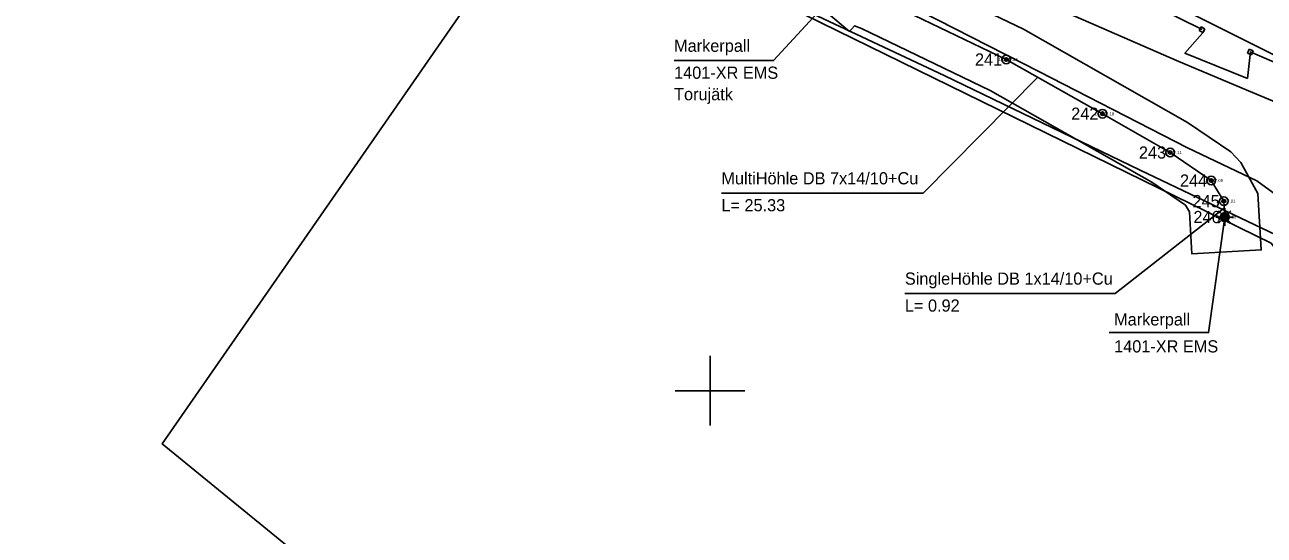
# Model space of a CAD drawing. Extents: x 532028 to 533559, y 6581810 to 6583914.
# Drawn here: x 533060.6 to 533131.8, y 6583191.7 to 6583221 of the extents above; entities that cross this region are included whole.
import ezdxf

# ---------------------------------------------------------------- set-up
doc = ezdxf.new("R2010")
doc.units = 0
for name, color, linetype in [('AED', 7, 'Continuous'), ('KOORDPUNKT', 7, 'Continuous'), ('MOOTKORG-EH2000', 7, 'Continuous'), ('MOOTMPUNKT', 7, 'Continuous'), ('MOOTNR', 7, 'Continuous'), ('MOOTPIIR', 7, 'Continuous'), ('PIIR', 7, 'Continuous'), ('SITRASS', 7, 'Continuous'), ('TEE', 7, 'Continuous'), ('VORK', 7, 'Continuous')]:
    doc.layers.add(name, color=color, linetype=linetype)

msp = doc.modelspace()

# ---------------------------------------------------------------- linework, layer by layer
at = {"layer": 'AED'}
for p, q in [((533128.269, 6583220.758), (533122.889, 6583223.446)), ((533128.215, 6583220.926), (533128.101, 6583220.703)), ((533128.101, 6583220.703), (533128.324, 6583220.59)), ((533128.215, 6583220.926), (533128.437, 6583220.812)), ((533128.437, 6583220.812), (533128.324, 6583220.59)), ((533130.972, 6583219.636), (533130.883, 6583219.402)), ((533130.883, 6583219.402), (533131.117, 6583219.313)), ((533130.972, 6583219.636), (533131.206, 6583219.546)), ((533131.206, 6583219.546), (533131.117, 6583219.313))]:
    msp.add_line(p, q, dxfattribs=at)
for points in [[(533035.268, 6583250.408), (533047.005, 6583245.074), (533056.916, 6583242.058), (533069.074, 6583238.168), (533081.283, 6583233.72), (533090.413, 6583229.175), (533102.397, 6583223.34), (533113.46, 6583218.118), (533124.709, 6583212.674), (533135.805, 6583207.392), (533135.46, 6583195.507)], [(533136.73, 6583216.882), (533134.862, 6583217.834), (533131.044, 6583219.474)]]:
    msp.add_lwpolyline(points, dxfattribs=at)
at = {"layer": 'KOORDPUNKT'}
for centre, radius in [((533117.021, 6583219.043), 0.25), ((533117.021, 6583219.043), 0.025), ((533117.021, 6583219.043), 0.0221), ((533117.021, 6583219.043), 0.0191), ((533117.021, 6583219.043), 0.0161), ((533117.021, 6583219.043), 0.0132), ((533117.021, 6583219.043), 0.0102), ((533117.021, 6583219.043), 0.00726), ((533117.021, 6583219.043), 0.0043), ((533122.549, 6583215.925), 0.25), ((533122.549, 6583215.925), 0.025), ((533122.549, 6583215.925), 0.0221), ((533122.549, 6583215.925), 0.0191), ((533122.549, 6583215.925), 0.0161), ((533122.549, 6583215.925), 0.0132), ((533122.549, 6583215.925), 0.0102), ((533122.549, 6583215.925), 0.00726), ((533122.549, 6583215.925), 0.0043), ((533126.438, 6583213.694), 0.25), ((533126.438, 6583213.694), 0.025), ((533126.438, 6583213.694), 0.0221), ((533126.438, 6583213.694), 0.0191), ((533126.438, 6583213.694), 0.0161), ((533126.438, 6583213.694), 0.0132), ((533126.438, 6583213.694), 0.0102), ((533126.438, 6583213.694), 0.00726), ((533126.438, 6583213.694), 0.0043), ((533128.8, 6583212.083), 0.25), ((533128.8, 6583212.083), 0.025), ((533128.8, 6583212.083), 0.0221), ((533128.8, 6583212.083), 0.0191), ((533128.8, 6583212.083), 0.0161), ((533128.8, 6583212.083), 0.0132), ((533128.8, 6583212.083), 0.0102), ((533128.8, 6583212.083), 0.00726), ((533128.8, 6583212.083), 0.0043), ((533129.518, 6583210.901), 0.25), ((533129.518, 6583210.901), 0.025), ((533129.518, 6583210.901), 0.0221), ((533129.518, 6583210.901), 0.0191), ((533129.518, 6583210.901), 0.0161), ((533129.518, 6583210.901), 0.0132), ((533129.518, 6583210.901), 0.0102), ((533129.518, 6583210.901), 0.00726), ((533129.518, 6583210.901), 0.0043), ((533129.571, 6583209.985), 0.25), ((533129.571, 6583209.985), 0.025), ((533129.571, 6583209.985), 0.0221), ((533129.571, 6583209.985), 0.0191), ((533129.571, 6583209.985), 0.0161), ((533129.571, 6583209.985), 0.0132), ((533129.571, 6583209.985), 0.0102), ((533129.571, 6583209.985), 0.00726), ((533129.571, 6583209.985), 0.0043)]:
    msp.add_circle(centre, radius, dxfattribs=at)
at = {"layer": 'MOOTMPUNKT'}
for centre in [(533117.021, 6583219.043), (533122.549, 6583215.925), (533126.438, 6583213.694), (533128.8, 6583212.083), (533129.518, 6583210.901), (533129.571, 6583209.985)]:
    msp.add_circle(centre, 0.1, dxfattribs=at)
at = {"layer": 'MOOTPIIR'}
msp.add_lwpolyline([(533110.97, 6583224.179), (533118.003, 6583220.782), (533127.435, 6583215.425), (533129.927, 6583213.732), (533130.507, 6583213.122), (533131.472, 6583211.334), (533131.676, 6583208.091), (533127.681, 6583207.874), (533127.55, 6583210.288), (533127.317, 6583210.671), (533125.377, 6583211.994), (533116.093, 6583217.267), (533108.707, 6583220.83), (533108.3, 6583220.986), (533108.022, 6583220.653), (533106.691, 6583221.766)], dxfattribs=at)
at = {"layer": 'PIIR'}
for points in [[(533137.03, 6583217), (533098.91, 6583236.06), (533098.36, 6583234.95), (533075.85, 6583244.02), (533052.36, 6583250.43), (533037.32, 6583257.43), (533034.1, 6583260.65), (533031.99, 6583264.08), (533030.01, 6583266.69), (533024.55, 6583273.99), (533011.25, 6583300.05), (533002.64, 6583345.57)], [(532995.74, 6583331.68), (532997.16, 6583324.81), (533000.12, 6583309.05), (533003.52, 6583292.44), (533005.36, 6583285.22), (533006.3, 6583282.6), (533007.04, 6583280.81), (533008.06, 6583278.46), (533012.16, 6583271.97), (533018.4, 6583264.12), (533024.42, 6583257.42), (533029.36, 6583253.46), (533035.68, 6583249.42), (533042.86, 6583245.83), (533049.64, 6583243.25), (533068.06, 6583238.06), (533079.72, 6583233.84), (533090.66, 6583228.87), (533132.24, 6583208.49)], [(533167.32, 6583162.96), (533129.96, 6583135.32), (533102.33, 6583169.32), (533068.53, 6583196.94), (533090.66, 6583228.87), (533079.72, 6583233.84), (533068.06, 6583238.06), (533049.64, 6583243.25), (533042.86, 6583245.83), (533035.68, 6583249.42), (533029.36, 6583253.46), (533024.42, 6583257.42), (533018.4, 6583264.12), (533012.16, 6583271.97), (533008.06, 6583278.46), (533007.04, 6583280.81), (533006.3, 6583282.6), (533005.36, 6583285.22), (533003.52, 6583292.44), (533000.12, 6583309.05), (532997.16, 6583324.81), (532995.74, 6583331.68)]]:
    msp.add_lwpolyline(points, dxfattribs=at)
for points in [[(533132.34, 6583294.78), (533121.32, 6583274.32), (533114.73, 6583261.34), (533113.31, 6583262.11), (533099.42, 6583236.96), (533098.91, 6583236.06), (533137.03, 6583217), (533137.92, 6583218.39), (533172.33, 6583271.95)], [(533132.24, 6583208.49), (533090.66, 6583228.87), (533068.53, 6583196.94), (533102.33, 6583169.32), (533129.96, 6583135.32), (533167.32, 6583162.96)]]:
    msp.add_lwpolyline(points, close=True, dxfattribs=at)
at = {"layer": 'SITRASS'}
for p, q in [((533129.321, 6583209.985), (533129.071, 6583209.985)), ((533129.394, 6583210.162), (533129.218, 6583210.338)), ((533129.571, 6583210.235), (533129.571, 6583210.485)), ((533129.748, 6583210.162), (533129.925, 6583210.338)), ((533129.821, 6583209.985), (533130.071, 6583209.985)), ((533129.394, 6583209.808), (533129.218, 6583209.631)), ((533129.571, 6583209.735), (533129.571, 6583209.485)), ((533129.748, 6583209.808), (533129.925, 6583209.631))]:
    msp.add_line(p, q, dxfattribs=at)
for points in [[(533107.774, 6583223.473), (533103.654, 6583218.983), (533097.934, 6583218.983)], [(533107.774, 6583223.473), (533109.345, 6583222.744), (533117.021, 6583219.043), (533122.549, 6583215.925), (533126.438, 6583213.694), (533128.8, 6583212.083), (533129.518, 6583210.901)], [(533118.829, 6583218.023), (533112.241, 6583211.362), (533100.651, 6583211.362)], [(533129.571, 6583209.985), (533129.518, 6583210.901)], [(533129.541, 6583210.503), (533123.276, 6583205.594), (533111.196, 6583205.594)], [(533129.571, 6583209.985), (533128.646, 6583203.343), (533122.926, 6583203.343)]]:
    msp.add_lwpolyline(points, dxfattribs=at)
for radius in [0.25, 0.225, 0.2, 0.175, 0.15, 0.125, 0.1, 0.075, 0.05, 0.025]:
    msp.add_circle((533129.571, 6583209.985), radius, dxfattribs=at)
at = {"layer": 'TEE'}
msp.add_line((533130.877, 6583217.948), (533131.047, 6583219.505), dxfattribs=at)
for points in [[(533134.746, 6583215.647), (533130.934, 6583217.232), (533126.799, 6583218.985), (533120.247, 6583221.842), (533111.722, 6583226.117), (533107.296, 6583228.165), (533105.19, 6583229.168), (533095.981, 6583233.342), (533091.406, 6583235.48), (533086.285, 6583238.081), (533081.543, 6583240.2), (533080.075, 6583240.733), (533072.716, 6583243.605), (533064.784, 6583245.767), (533059.557, 6583247.152)], [(533135.104, 6583209.387), (533131.42, 6583212.069), (533127.441, 6583213.955), (533118.89, 6583218.349), (533110.185, 6583222.822), (533104.395, 6583225.712), (533094.571, 6583230.307), (533084.98, 6583235.108), (533078.733, 6583238.197), (533071.646, 6583240.725), (533063.876, 6583242.845), (533055.455, 6583245.572)], [(533128.437, 6583220.713), (533127.29, 6583219.397), (533130.877, 6583217.948)]]:
    msp.add_lwpolyline(points, dxfattribs=at)
at = {"layer": 'VORK'}
for p, q in [((533100, 6583202), (533100, 6583198)), ((533098, 6583200), (533102, 6583200))]:
    msp.add_line(p, q, dxfattribs=at)

# ---------------------------------------------------------------- texts
at = {"layer": 'KOORDPUNKT'}
for s, p in [('241 ', (533115.224, 6583218.693)), ('242 ', (533120.753, 6583215.575)), ('243 ', (533124.642, 6583213.344)), ('244 ', (533127.003, 6583211.733)), ('245 ', (533127.722, 6583210.551)), ('246 ', (533127.775, 6583209.635))]:
    msp.add_text(s, height=0.7, dxfattribs=at).set_placement(p)
at = {"layer": 'MOOTKORG-EH2000'}
for s, p in [(' 37.26', (533117.021, 6583218.956)), (' 37.18', (533122.549, 6583215.837)), (' 37.11', (533126.438, 6583213.607)), (' 37.09', (533128.8, 6583211.996)), (' 37.01', (533129.518, 6583210.813)), (' 36.96', (533129.571, 6583209.897))]:
    msp.add_text(s, height=0.175, dxfattribs=at).set_placement(p)
at = {"layer": 'MOOTNR'}
for s, p in [('192 ', (533116.572, 6583218.956)), ('193 ', (533122.1, 6583215.837)), ('194 ', (533125.989, 6583213.607)), ('195 ', (533128.351, 6583211.996)), ('196 ', (533129.069, 6583210.813)), ('197 ', (533129.122, 6583209.897))]:
    msp.add_text(s, height=0.175, dxfattribs=at).set_placement(p)
at = {"layer": 'SITRASS'}
for s, p in [('Markerpall ', (533097.934, 6583219.483)), ('1401-XR EMS ', (533097.934, 6583217.933)), ('Torujätk', (533097.934, 6583216.697)), ('MultiHöhle DB 7x14/10+Cu', (533100.651, 6583211.862)), ('L= 25.33', (533100.651, 6583210.312)), ('SingleHöhle DB 1x14/10+Cu', (533111.196, 6583206.094)), ('L= 0.92', (533111.196, 6583204.544)), ('Markerpall ', (533123.218, 6583203.748)), ('1401-XR EMS ', (533123.218, 6583202.198))]:
    msp.add_text(s, height=0.7, dxfattribs=at).set_placement(p)

doc.saveas('drawing.dxf')
